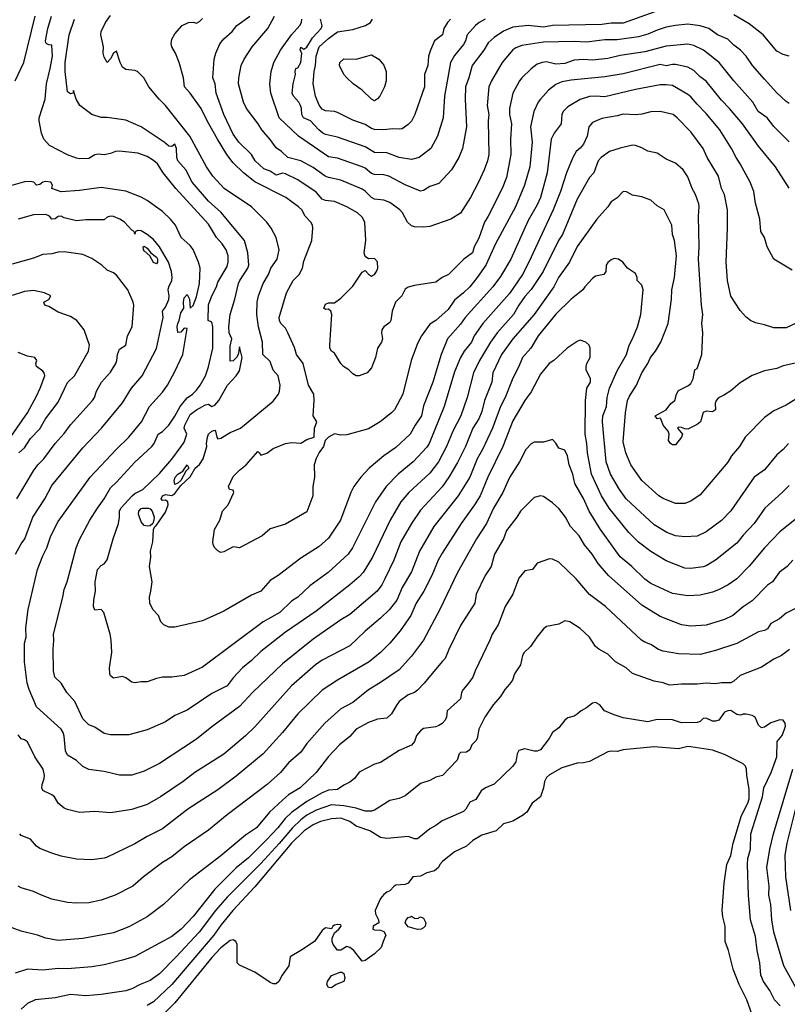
# Model space of a CAD drawing. Header units: metres. Extents: x -46681 to -43747, y -240911 to -237677.
# Tile 405 of 656: x -43981 to -43856, y -240419 to -240259. Entities that reach past the tile are written whole.
import ezdxf

# ---------------------------------------------------------------- set-up
doc = ezdxf.new("R2010")
doc.units = ezdxf.units.M
doc.layers.add('CONTOUR_INDEX', color=1, linetype='Continuous')
doc.layers.add('CONTOUR_INTER', color=3, linetype='Continuous')

msp = doc.modelspace()

# ---------------------------------------------------------------- linework, layer by layer
at = {"layer": 'CONTOUR_INDEX'}
for points, elevation in [([(-43855.6, -240299.32), (-43858.6, -240297.52), (-43859.69, -240295.52), (-43860.11, -240294.02), (-43860.7, -240293.02), (-43860.87, -240291.02), (-43861.6, -240288.41), (-43861.84, -240286.52), (-43862.43, -240285.02), (-43864.07, -240282.02), (-43864.75, -240281.02), (-43865.47, -240279.52), (-43867.39, -240276.52), (-43869.6, -240273.84), (-43871.1, -240272.34), (-43872.1, -240271.13), (-43872.6, -240270.74), (-43875.1, -240269.31), (-43876.1, -240269.17), (-43877.1, -240269.2), (-43881.1, -240269.91), (-43886.1, -240271.13), (-43887.6, -240271), (-43888.6, -240271.07), (-43890.1, -240271.55), (-43892.1, -240272.74), (-43892.87, -240273.52), (-43893.1, -240274.02), (-43893.2, -240275.52), (-43894.36, -240277.02), (-43894.83, -240278.02), (-43895.51, -240283.52), (-43896.56, -240287.52), (-43897.1, -240288.7), (-43898.6, -240291.25), (-43901.39, -240297.52), (-43903.1, -240300.33), (-43904.33, -240302.02), (-43908.83, -240307.02), (-43909.6, -240308.09), (-43911.74, -240310.52), (-43912.72, -240313.02), (-43914.09, -240317.52), (-43915.6, -240321.38), (-43915.93, -240323.02), (-43916.98, -240324.52), (-43917.8, -240326.02), (-43920.1, -240328.18), (-43922.1, -240329.54), (-43924.45, -240331.52), (-43925.82, -240333.02), (-43926.95, -240334.52), (-43927.46, -240335.52), (-43929.13, -240340.02), (-43931.1, -240342.92), (-43932.6, -240344.26), (-43935.6, -240346.18), (-43939.29, -240349.02), (-43940.6, -240349.81), (-43942.1, -240351.55), (-43943.6, -240352.22), (-43948.1, -240354.79), (-43951.6, -240356.39), (-43956.1, -240357.41), (-43957.1, -240357.38), (-43957.88, -240357.02), (-43958.37, -240356.52), (-43958.74, -240355.52), (-43959.66, -240354.52), (-43960.16, -240353.52), (-43960.24, -240352.52), (-43959.99, -240351.52), (-43959.8, -240350.02), (-43960.2, -240347.52), (-43959.99, -240346.02), (-43960.06, -240345.02), (-43959.67, -240343.52), (-43959.57, -240341.52), (-43959.38, -240341.02), (-43959.1, -240340.8), (-43957.6, -240338.69), (-43957.17, -240337.52), (-43957.25, -240337.02), (-43957.6, -240336.76), (-43958.1, -240336.79), (-43958.35, -240336.52), (-43958.13, -240336.02), (-43957.6, -240335.81), (-43956.6, -240335.96), (-43956.1, -240335.66), (-43955.1, -240334.38), (-43953.6, -240332.97), (-43952.77, -240331.52), (-43952.1, -240330.92), (-43951.49, -240330.02), (-43950.9, -240328.02), (-43950.97, -240327.52), (-43950.78, -240326.52), (-43950.6, -240325.99), (-43950.1, -240325.54), (-43949.6, -240325.37), (-43949.46, -240325.52), (-43949.25, -240326.52), (-43949.1, -240326.74), (-43948.6, -240326.63), (-43947.1, -240325.71), (-43945.43, -240325.02), (-43940.1, -240320.63), (-43939.25, -240319.52), (-43939.05, -240319.02), (-43938.95, -240318.02), (-43939.3, -240316.52), (-43940.1, -240315.57), (-43940.6, -240314.16), (-43941.75, -240313.02), (-43941.85, -240311.02), (-43942.49, -240308.52), (-43942.75, -240306.52), (-43942.68, -240304.52), (-43942.48, -240303.52), (-43941.71, -240301.52), (-43940.84, -240300.02), (-43940.45, -240299.02), (-43939.43, -240297.52), (-43939.1, -240296.02), (-43939.59, -240294.02), (-43940.42, -240292.52), (-43941.15, -240291.52), (-43943.6, -240289.01), (-43948.05, -240286.02), (-43949.93, -240284.02), (-43950.97, -240282.52), (-43953.68, -240277.52), (-43957.61, -240272.52), (-43958.65, -240271.52), (-43960.36, -240269.52), (-43961.15, -240268.02), (-43962.19, -240267.02), (-43962.6, -240266.84), (-43964.1, -240266.66), (-43964.6, -240266.29), (-43964.99, -240265.52), (-43965.6, -240263.71), (-43966.1, -240264.05), (-43966.6, -240264.95), (-43967.1, -240265.52), (-43967.6, -240264.69), (-43967.76, -240264.02), (-43967.71, -240263.02), (-43968.16, -240261.02), (-43968.08, -240260.52), (-43967.41, -240259.02), (-43966.6, -240257.89)], 105), ([(-43905.6, -240258.51), (-43906.55, -240259.02), (-43907.18, -240259.52), (-43908.52, -240261.02), (-43908.77, -240262.02), (-43909.1, -240262.61), (-43910.6, -240264.42), (-43911.22, -240265.52), (-43912.18, -240271.02), (-43912.4, -240274.52), (-43913.35, -240277.52), (-43914.42, -240279.52), (-43916.33, -240281.02), (-43917.6, -240281.34), (-43919.6, -240281), (-43921.6, -240280.25), (-43923.6, -240280.21), (-43925.1, -240279.24), (-43929.6, -240277.69), (-43931.6, -240277.23), (-43932.02, -240277.02), (-43932.67, -240276.52), (-43934.02, -240275.02), (-43935.17, -240274.52), (-43935.45, -240274.02), (-43935.48, -240273.02), (-43935.67, -240272.52), (-43935.91, -240272.02), (-43936.76, -240271.02), (-43937.02, -240270.52), (-43936.84, -240269.02), (-43936.44, -240267.52), (-43936.53, -240267.02), (-43936.4, -240266.52), (-43936.1, -240266.4), (-43935.58, -240265.52), (-43935.43, -240264.02), (-43935.68, -240263.52), (-43935.6, -240263.06), (-43935.1, -240263.38), (-43934.6, -240263.06), (-43933.69, -240261.52), (-43932.3, -240260.02), (-43932.1, -240259.58), (-43932.4, -240258.52)], 110), ([(-43981.84, -240336.52), (-43979.1, -240331.95), (-43978.41, -240331.02), (-43977.45, -240330.02), (-43975.58, -240327.52), (-43974.1, -240325.89), (-43973.1, -240324.49), (-43969.5, -240320.52), (-43969.17, -240320.02), (-43968.88, -240319.02), (-43968.03, -240317.52), (-43966.6, -240315.92), (-43965.72, -240314.52), (-43965.54, -240314.02), (-43965.44, -240313.02), (-43965.1, -240312.2), (-43964.07, -240311.52), (-43963.83, -240310.02), (-43963.03, -240308.52), (-43962.78, -240305.02), (-43962.86, -240304.52), (-43963.74, -240302.52), (-43965.6, -240300.16), (-43966.1, -240299.75), (-43967.1, -240299.35), (-43967.96, -240298.52), (-43969.6, -240297.42), (-43971.1, -240296.8), (-43974.1, -240296.34), (-43975.1, -240296.41), (-43976.1, -240296.68), (-43977.6, -240296.79), (-43979.1, -240297.38), (-43982.6, -240298.35)], 100), ([(-43856.1, -240334.34), (-43857.22, -240335.52), (-43860.08, -240338.02), (-43861.81, -240340.52), (-43863.6, -240342.45), (-43864.6, -240343.74), (-43868.1, -240346.49), (-43869.6, -240347.44), (-43870.1, -240347.58), (-43872.1, -240347.85), (-43873.1, -240347.8), (-43876.1, -240346.59), (-43878.6, -240345.08), (-43880.6, -240343.56), (-43882.19, -240342.02), (-43885.4, -240338.02), (-43886.63, -240336.02), (-43888.26, -240332.52), (-43888.94, -240329.02), (-43889.04, -240327.52), (-43889.31, -240326.02), (-43889.25, -240320.52), (-43889.02, -240318.52), (-43888.46, -240317.52), (-43888.45, -240317.02), (-43889.12, -240315.52), (-43889.16, -240315.02), (-43889.06, -240314.52), (-43888.5, -240313.52), (-43888.51, -240312.02), (-43888.63, -240311.52), (-43889.18, -240311.02), (-43890.1, -240310.74), (-43890.6, -240310.95), (-43892.24, -240312.02), (-43894.43, -240314.02), (-43895.16, -240314.52), (-43896.6, -240316.22), (-43898.1, -240319.12), (-43899.13, -240320.52), (-43901.1, -240323.85), (-43902.72, -240328.02), (-43905.16, -240333.02), (-43906.4, -240336.02), (-43907.3, -240337.52), (-43909.47, -240340.52), (-43912.6, -240345.34), (-43913.25, -240346.52), (-43914.28, -240349.02), (-43915.58, -240351.52), (-43916.79, -240353.52), (-43917.71, -240355.52), (-43919.44, -240358.02), (-43921.1, -240360.03), (-43922.6, -240361.5), (-43924.49, -240363.02), (-43929.6, -240366), (-43932.1, -240367.65), (-43936.1, -240371.49), (-43938.57, -240374.52), (-43941.71, -240378.02), (-43946.1, -240381.64), (-43949.1, -240383.89), (-43953.96, -240387.02), (-43958.1, -240390.2), (-43960.6, -240391.45), (-43962.6, -240392.64), (-43967.1, -240394.8), (-43967.6, -240395), (-43969.6, -240395.23), (-43972.1, -240395.16), (-43974.6, -240394.65), (-43976.1, -240394.16), (-43978.1, -240393.4), (-43978.63, -240393.02), (-43979.6, -240391.89), (-43981.1, -240391.28), (-43981.36, -240391.02)], 100), ([(-43954.1, -240331.02), (-43953.82, -240331.52), (-43954.33, -240332.02), (-43955.14, -240333.52), (-43955.6, -240333.99), (-43956.1, -240334.19), (-43956.19, -240333.52), (-43956.05, -240333.02), (-43955.6, -240332.49), (-43954.79, -240332.02), (-43954.1, -240331.02)], 105), ([(-43961.38, -240338.02), (-43960.38, -240338.02), (-43960.1, -240338.16), (-43959.81, -240338.52), (-43959.48, -240339.52), (-43959.5, -240340.02), (-43959.66, -240340.52), (-43960.1, -240340.9), (-43960.6, -240340.95), (-43961.1, -240340.84), (-43961.6, -240340.27), (-43962.03, -240339.02), (-43961.96, -240338.52), (-43961.6, -240338.1), (-43961.38, -240338.02)], 105), ([(-43857.54, -240419.02), (-43858.46, -240418.02), (-43859.25, -240416.52), (-43860.26, -240415.02), (-43860.71, -240414.02), (-43860.89, -240412.02), (-43861.33, -240410.02), (-43861.6, -240407.74), (-43862.39, -240405.02), (-43862.72, -240401.02), (-43862.88, -240396.02), (-43862.8, -240395.02), (-43862.4, -240393.52), (-43862.35, -240391.02), (-43860.45, -240385.02), (-43860.23, -240383.52), (-43859.04, -240381.02), (-43858.13, -240378.52), (-43858.03, -240376.02), (-43857.22, -240375.02), (-43856.84, -240374.02), (-43856.7, -240373.52), (-43856.75, -240373.02), (-43857.06, -240372.52), (-43857.6, -240372.46), (-43859.1, -240372.95), (-43860.1, -240373.67), (-43860.6, -240373.76), (-43861.1, -240373.36), (-43861.61, -240372.02), (-43862.1, -240371.78), (-43863.1, -240371.55), (-43863.6, -240371.53), (-43864.1, -240371.72), (-43864.6, -240371.63), (-43865.6, -240370.98), (-43866.1, -240371.02), (-43866.6, -240371.25), (-43867.53, -240372.52), (-43868.1, -240372.7), (-43868.6, -240372.68), (-43869.6, -240372.2), (-43870.1, -240372.27), (-43870.6, -240372.73), (-43871.1, -240372.92), (-43873.6, -240372.99), (-43875.1, -240372.49), (-43877.6, -240372.41), (-43879.1, -240372.79), (-43883.1, -240372.15), (-43884.6, -240371.66), (-43886.17, -240371.02), (-43886.92, -240370.02), (-43887.6, -240369.67), (-43888.1, -240369.78), (-43889.1, -240370.55), (-43889.97, -240371.02), (-43890.6, -240371.58), (-43891.1, -240371.86), (-43892.1, -240372.16), (-43892.6, -240372.52), (-43893.6, -240373.8), (-43894.6, -240374.53), (-43895.18, -240375.52), (-43896.6, -240377.34), (-43897.1, -240377.57), (-43897.6, -240377.56), (-43899.1, -240377.17), (-43900.1, -240377.44), (-43900.39, -240378.02), (-43900.6, -240379.3), (-43901.08, -240380.02), (-43904.1, -240382.94), (-43905.54, -240383.52), (-43906.25, -240384.02), (-43907.1, -240385.46), (-43908.1, -240385.88), (-43908.73, -240387.02), (-43909.1, -240387.4), (-43912.6, -240388.88), (-43913.6, -240389.69), (-43914.6, -240390.23), (-43916.6, -240391.83), (-43917.1, -240391.86), (-43918.1, -240391.47), (-43921.6, -240391.76), (-43922.6, -240391.6), (-43924.34, -240390.52), (-43926.6, -240389.8), (-43927.64, -240389.02), (-43929.1, -240388.48), (-43930.6, -240388.56), (-43932.4, -240389.02), (-43933.6, -240389.54), (-43935.07, -240390.52), (-43937.1, -240392.54), (-43943.1, -240399.66), (-43946.64, -240403.52), (-43948.6, -240405.88), (-43949.76, -240407.52), (-43956.59, -240415.52), (-43959.6, -240418.34), (-43960.6, -240418.97)], 95)]:
    msp.add_lwpolyline(points, dxfattribs=dict(at, elevation=elevation))
at = {"layer": 'CONTOUR_INTER'}
for points, elevation in [([(-43875.1, -240256.25), (-43883.1, -240259.16), (-43885.1, -240259.17), (-43886.6, -240259.38), (-43894.6, -240259.52), (-43896.1, -240259.78), (-43898.6, -240259.51), (-43901.1, -240259.82), (-43902.6, -240260.46), (-43904.1, -240261.48), (-43905.1, -240262.37), (-43905.79, -240263.52), (-43907.71, -240266.02), (-43908.23, -240268.02), (-43908.77, -240269.52), (-43908.82, -240271.52), (-43908.64, -240276.02), (-43909.3, -240279.52), (-43909.86, -240281.02), (-43911.04, -240283.02), (-43913.1, -240285.25), (-43914.6, -240285.72), (-43915.6, -240286.37), (-43916.1, -240286.46), (-43918.6, -240285.45), (-43921.29, -240284.02), (-43922.1, -240283.82), (-43923.6, -240283.75), (-43924.1, -240283.59), (-43925.1, -240282.75), (-43925.6, -240282.49), (-43929.6, -240281.1), (-43931.1, -240280.87), (-43935.95, -240277.52), (-43939.1, -240274.57), (-43940.47, -240270.52), (-43940.62, -240269.02), (-43940.43, -240267.02), (-43940.01, -240265.52), (-43938.88, -240263.52), (-43937.1, -240261.05), (-43935.74, -240259.52), (-43935.47, -240259.02), (-43935.41, -240258.52)], 109), ([(-43982.11, -240268.52), (-43980.69, -240265.52), (-43978.85, -240258.02)], 102), ([(-43853.6, -240314.12), (-43857.1, -240314.88), (-43858.1, -240315.32), (-43860.1, -240315.68), (-43862.1, -240316.46), (-43864.1, -240317.66), (-43865.6, -240318.94), (-43866.6, -240319.61), (-43867.6, -240320.1), (-43867.97, -240320.52), (-43868.15, -240321.02), (-43868.1, -240322.02), (-43868.6, -240322.36), (-43869.6, -240322.24), (-43870.1, -240322.48), (-43870.53, -240324.02), (-43871.1, -240324.46), (-43872.6, -240325.17), (-43873.1, -240325.16), (-43873.6, -240324.9), (-43874.1, -240324.84), (-43874.3, -240325.02), (-43873.46, -240326.02), (-43873.61, -240326.52), (-43874.6, -240327.73), (-43875.1, -240327.74), (-43875.42, -240327.52), (-43875.75, -240327.02), (-43875.65, -240326.02), (-43875.78, -240325.52), (-43876.61, -240324.52), (-43876.97, -240323.52), (-43877.1, -240323.42), (-43877.6, -240323.49), (-43877.89, -240323.02), (-43876.1, -240322.07), (-43875.35, -240321.02), (-43874.72, -240320.52), (-43874.45, -240319.52), (-43874.1, -240318.88), (-43872.6, -240318.16), (-43872.1, -240317.74), (-43871.75, -240317.02), (-43871.46, -240315.52), (-43871.1, -240315.33), (-43870.33, -240313.02), (-43870.16, -240309.52), (-43870.29, -240308.02), (-43870.13, -240306.52), (-43870.36, -240305.02), (-43870.84, -240297.52), (-43870.75, -240295.52), (-43870.87, -240290.52), (-43870.73, -240289.02), (-43870.82, -240288.52), (-43871.33, -240287.02), (-43871.89, -240286.02), (-43872.6, -240284.14), (-43873.37, -240283.02), (-43874.6, -240281.94), (-43876.1, -240281.26), (-43877.6, -240280.28), (-43879.1, -240279.95), (-43880.1, -240279.4), (-43881.1, -240279.04), (-43881.6, -240279), (-43883.6, -240279.46), (-43885.32, -240280.02), (-43886.7, -240281.02), (-43887.18, -240281.52), (-43887.91, -240283.52), (-43888.6, -240284.23), (-43890.6, -240287.76), (-43893.01, -240293.52), (-43893.65, -240294.52), (-43896.14, -240299.52), (-43898.1, -240302.49), (-43899.1, -240303.59), (-43900.1, -240305.01), (-43900.95, -240306.52), (-43903.65, -240309.52), (-43904.71, -240311.02), (-43906.51, -240314.02), (-43907.5, -240316.02), (-43908.53, -240320.02), (-43909.52, -240323.02), (-43910.84, -240325.52), (-43911.88, -240328.02), (-43913.18, -240330.52), (-43914.6, -240332.37), (-43918.02, -240335.52), (-43919.32, -240337.02), (-43921.07, -240340.02), (-43923.95, -240346.02), (-43925.43, -240348.52), (-43926.1, -240349.23), (-43927.59, -240350.52), (-43933.1, -240354.8), (-43938.1, -240358.22), (-43942.1, -240361.35), (-43943.6, -240362.8), (-43945.1, -240364.02), (-43946.6, -240365.63), (-43947.6, -240366.92), (-43950.1, -240368.21), (-43954.1, -240370.88), (-43956.1, -240371.75), (-43957.6, -240372.82), (-43960.6, -240374.11), (-43963.6, -240374.94), (-43966.6, -240374.94), (-43967.6, -240374.7), (-43969.1, -240373.69), (-43970.1, -240373.3), (-43971.1, -240372.32), (-43972.39, -240369.52), (-43973.68, -240368.02), (-43974.6, -240366.52), (-43975.64, -240365.52), (-43975.84, -240364.52), (-43975.88, -240361.02), (-43975.78, -240359.52), (-43975.86, -240358.52), (-43974.31, -240352.52), (-43974.1, -240351.25), (-43973.65, -240350.02), (-43972.14, -240344.52), (-43971.6, -240343.12), (-43969.92, -240340.02), (-43968.7, -240338.02), (-43967.59, -240336.52), (-43966.6, -240334.75), (-43965.6, -240333.84), (-43962.6, -240330.58), (-43959.84, -240328.02), (-43959.47, -240327.52), (-43958.82, -240326.02), (-43958.1, -240325.57), (-43957.1, -240324.53), (-43956.1, -240323.1), (-43955.24, -240321.52), (-43954.1, -240320.11), (-43953.23, -240319.52), (-43952.6, -240318.85), (-43951.97, -240318.02), (-43951.13, -240316.52), (-43950.6, -240315.07), (-43949.92, -240312.02), (-43949.9, -240308.52), (-43950.1, -240307.78), (-43950.65, -240307.52), (-43950.6, -240304.97), (-43950.1, -240303.5), (-43949.33, -240302.02), (-43949.1, -240301.28), (-43947.6, -240298.71), (-43947.43, -240298.02), (-43947.44, -240297.02), (-43947.74, -240296.02), (-43948.39, -240295.02), (-43949.3, -240294.02), (-43950.6, -240291.84), (-43955.95, -240286.02), (-43958, -240283.52), (-43958.94, -240282.02), (-43959.6, -240281.46), (-43960.6, -240280.86), (-43962.1, -240280.3), (-43965.1, -240279.99), (-43965.77, -240280.02), (-43966.6, -240280.35), (-43967.6, -240280.57), (-43968.6, -240280.43), (-43969.1, -240280.55), (-43970.1, -240281.17), (-43971.6, -240281.23), (-43972.1, -240281.13), (-43973.6, -240280.56), (-43976.48, -240279.02), (-43977.43, -240278.02), (-43977.79, -240277.02), (-43978.17, -240275.02), (-43978.17, -240274.52), (-43977.21, -240271.52), (-43976.98, -240269.02), (-43976.38, -240266.52), (-43976.04, -240264.52), (-43976.1, -240262.72), (-43976.6, -240262.69), (-43976.92, -240262.52), (-43977.1, -240262.35), (-43977.15, -240262.02), (-43976.79, -240260.02), (-43976.19, -240258.02)], 103), ([(-43856.1, -240278.43), (-43858.6, -240275.97), (-43859.7, -240274.52), (-43861.16, -240273.52), (-43862.01, -240272.02), (-43865.12, -240268.52), (-43867.5, -240265.52), (-43870.04, -240263.52), (-43871.6, -240262.77), (-43872.6, -240262.58), (-43876.1, -240262.91), (-43879.6, -240263.82), (-43883.6, -240264.41), (-43885.6, -240264.88), (-43888.1, -240265.15), (-43889.6, -240265.04), (-43891.1, -240265.17), (-43892.6, -240265.73), (-43894.1, -240265.84), (-43895.6, -240265.45), (-43896.32, -240265.52), (-43897.1, -240265.81), (-43898.1, -240266.55), (-43899.62, -240268.02), (-43900.01, -240268.52), (-43901.07, -240270.52), (-43901.61, -240273.02), (-43901.6, -240274.02), (-43901.29, -240275.52), (-43901.47, -240278.02), (-43901.41, -240280.52), (-43902.1, -240284.27), (-43902.81, -240286.02), (-43905.07, -240290.52), (-43905.68, -240291.52), (-43906.6, -240294.14), (-43907.35, -240295.52), (-43907.62, -240296.52), (-43909.05, -240297.52), (-43911.57, -240300.02), (-43912.6, -240300.53), (-43913.6, -240301.28), (-43917.1, -240301.83), (-43918.1, -240302.1), (-43918.6, -240302.42), (-43919.17, -240303.52), (-43920.16, -240304.52), (-43920.73, -240306.02), (-43920.92, -240307.52), (-43921.1, -240307.86), (-43922.09, -240308.52), (-43922.42, -240309.02), (-43922.48, -240309.52), (-43922.29, -240310.52), (-43922.45, -240311.02), (-43923.1, -240312.02), (-43923.46, -240313.52), (-43924.1, -240315.22), (-43924.81, -240316.02), (-43926.1, -240316.51), (-43926.6, -240316.49), (-43927.1, -240316.19), (-43927.79, -240315.52), (-43928.63, -240315.02), (-43929.1, -240314.51), (-43930.1, -240312.83), (-43930.6, -240312.52), (-43930.86, -240312.02), (-43930.88, -240311.52), (-43930.55, -240306.52), (-43930.73, -240306.02), (-43931.1, -240305.69), (-43931.6, -240305.75), (-43931.84, -240305.52), (-43931.6, -240304.88), (-43931.1, -240304.63), (-43930.1, -240304.64), (-43929.1, -240303.89), (-43927.1, -240301.93), (-43925.6, -240299.63), (-43925.1, -240299.36), (-43924.6, -240299.96), (-43924.1, -240300.28), (-43923.6, -240300.02), (-43923.26, -240299.52), (-43923.07, -240299.02), (-43923.1, -240297.95), (-43923.6, -240297.44), (-43924.6, -240297.48), (-43925.1, -240297.12), (-43925.28, -240296.52), (-43925, -240294.52), (-43925.17, -240291.52), (-43925.6, -240290.68), (-43926.35, -240290.02), (-43928.1, -240289.04), (-43930.1, -240288.15), (-43931.6, -240288.02), (-43932.1, -240287.75), (-43933.1, -240286.62), (-43936.1, -240284.62), (-43938.1, -240283.65), (-43938.6, -240283.57), (-43939.6, -240283.89), (-43940.6, -240283.24), (-43941.6, -240282.83), (-43943.01, -240281.52), (-43943.6, -240280.52), (-43945.68, -240278.52), (-43946.6, -240277.2), (-43948.13, -240274.02), (-43949.35, -240270.52), (-43949.55, -240269.02), (-43949.9, -240268.02), (-43949.69, -240265.02), (-43949.41, -240264.02), (-43948.78, -240262.52), (-43948.1, -240261.72), (-43946.77, -240260.52), (-43945.99, -240259.52), (-43943.91, -240258.02)], 107), ([(-43856.1, -240272.23), (-43856.6, -240271.89), (-43858.1, -240270.49), (-43860.1, -240268.27), (-43862.05, -240266.02), (-43863.09, -240264.52), (-43864.04, -240263.52), (-43865.1, -240262.73), (-43866.1, -240261.75), (-43867.79, -240261.02), (-43869.2, -240260.02), (-43870.6, -240259.58), (-43872.6, -240259.29), (-43874.61, -240259.52), (-43876.1, -240259.81), (-43877.6, -240260.26), (-43879.1, -240260.92), (-43880.6, -240261.37), (-43884.1, -240261.87), (-43886.1, -240261.87), (-43889.1, -240262.24), (-43891.1, -240262.13), (-43896.1, -240262.26), (-43899.6, -240262.76), (-43900.6, -240263.15), (-43901.1, -240263.49), (-43902.8, -240265.52), (-43904.54, -240268.52), (-43904.96, -240269.52), (-43905.25, -240272.52), (-43904.99, -240274.02), (-43905.08, -240275.02), (-43904.99, -240280.52), (-43905.21, -240281.52), (-43905.76, -240283.02), (-43906.66, -240285.02), (-43907.95, -240287.52), (-43909.6, -240290.04), (-43911.19, -240291.02), (-43914.6, -240292.22), (-43915.6, -240292.31), (-43917.1, -240292.26), (-43917.6, -240292.12), (-43918.24, -240291.52), (-43919.05, -240290.02), (-43919.48, -240289.52), (-43921.1, -240288.34), (-43922.1, -240287.92), (-43923.6, -240287.75), (-43924.1, -240287.5), (-43925.1, -240286.48), (-43925.6, -240286.14), (-43929.1, -240284.67), (-43931.1, -240284.25), (-43931.62, -240284.02), (-43933.6, -240282.6), (-43935.6, -240281.52), (-43937.69, -240281.02), (-43938.73, -240280.02), (-43939.6, -240279.44), (-43940.6, -240278.06), (-43941.96, -240276.52), (-43942.55, -240275.52), (-43944.41, -240273.02), (-43944.91, -240272.02), (-43945.74, -240269.02), (-43945.69, -240268.02), (-43945.28, -240266.02), (-43944.8, -240265.02), (-43943.51, -240263.02), (-43940.94, -240260.02), (-43939.87, -240258.02)], 108), ([(-43856.1, -240264.5), (-43857.1, -240264.26), (-43858.1, -240263.72), (-43860.33, -240261.02), (-43862.6, -240259.24), (-43865.1, -240257.78)], 109), ([(-43852.6, -240306.88), (-43856.6, -240308.71), (-43858.6, -240308.73), (-43860.1, -240308.22), (-43861.6, -240307.88), (-43862.39, -240307.52), (-43863.1, -240306.96), (-43864.1, -240305.88), (-43865.6, -240303.57), (-43866.11, -240301.02), (-43866.37, -240298.02), (-43866.14, -240292.52), (-43866.14, -240289.52), (-43866.65, -240287.02), (-43867.09, -240286.02), (-43867.61, -240284.02), (-43869.43, -240281.02), (-43870.08, -240279.52), (-43872.1, -240276.81), (-43874.34, -240274.52), (-43874.99, -240274.02), (-43877.1, -240273.49), (-43878.6, -240273.55), (-43880.1, -240273.96), (-43881.1, -240274.08), (-43883.1, -240273.95), (-43884.1, -240274.24), (-43886.6, -240274.63), (-43888.1, -240275.31), (-43888.7, -240276.02), (-43888.98, -240277.52), (-43889.6, -240278.83), (-43890.1, -240279.47), (-43890.77, -240280.02), (-43891.34, -240281.02), (-43892.35, -240283.52), (-43893.3, -240286.52), (-43894.49, -240289.52), (-43898.47, -240298.02), (-43899.53, -240300.02), (-43901.6, -240303.11), (-43905.96, -240308.02), (-43907.36, -240310.02), (-43907.83, -240311.02), (-43909.02, -240312.52), (-43909.6, -240313.53), (-43910.6, -240315.86), (-43912.25, -240321.52), (-43914.71, -240327.52), (-43915.1, -240328.1), (-43917.29, -240330.52), (-43919.77, -240332.52), (-43921.72, -240334.52), (-43923.43, -240337.02), (-43927.18, -240344.52), (-43927.91, -240345.52), (-43931.14, -240348.52), (-43934.1, -240350.67), (-43936.1, -240352.52), (-43937.1, -240353.17), (-43939.02, -240355.02), (-43941.7, -240356.52), (-43951.6, -240363.91), (-43954.6, -240365.28), (-43956.6, -240365.51), (-43958.1, -240365.52), (-43959.1, -240365.73), (-43960.6, -240366.28), (-43961.6, -240366.29), (-43962.6, -240366.48), (-43963.1, -240366.34), (-43964.1, -240365.62), (-43964.6, -240365.45), (-43966.1, -240365.69), (-43966.6, -240365.33), (-43966.68, -240365.02), (-43966.71, -240364.02), (-43966.37, -240361.52), (-43966.45, -240359.52), (-43966.64, -240358.52), (-43967.66, -240355.02), (-43968.1, -240354.55), (-43969.1, -240354.62), (-43969.33, -240354.02), (-43969.29, -240353.02), (-43968.99, -240351.52), (-43969.08, -240350.02), (-43968.68, -240348.02), (-43968.1, -240347.37), (-43967.6, -240347.11), (-43967.1, -240346.46), (-43966.12, -240343.02), (-43965.26, -240340.52), (-43965.1, -240339.52), (-43965.09, -240338.52), (-43964.9, -240338.02), (-43963.06, -240336.02), (-43962.6, -240335.64), (-43961.29, -240335.02), (-43958.6, -240332.39), (-43956.6, -240330.06), (-43955.07, -240328.02), (-43954.6, -240327.29), (-43954.15, -240326.02), (-43954.58, -240325.02), (-43954.49, -240324.52), (-43953.6, -240322.81), (-43952.6, -240322.03), (-43951.1, -240321.26), (-43950.6, -240321.11), (-43950.1, -240321.5), (-43949.6, -240321.27), (-43948.92, -240320.52), (-43947.52, -240318.02), (-43946.1, -240316.5), (-43945.6, -240315.68), (-43945.13, -240313.52), (-43945.6, -240311.78), (-43945.81, -240313.02), (-43946.09, -240313.52), (-43946.6, -240314.05), (-43947.1, -240314.11), (-43947.12, -240314.02), (-43947.1, -240311.7), (-43946.81, -240310.52), (-43947.23, -240309.52), (-43947.31, -240308.52), (-43947.07, -240306.52), (-43946.31, -240304.02), (-43945.73, -240301.52), (-43945.53, -240301.02), (-43944.24, -240299.02), (-43944.06, -240298.52), (-43944.22, -240296.52), (-43944.76, -240294.52), (-43948.6, -240289.89), (-43950.6, -240288.11), (-43953.26, -240285.02), (-43954.31, -240283.02), (-43955.59, -240281.52), (-43955.76, -240281.02), (-43955.83, -240279.52), (-43956.1, -240278.85), (-43956.6, -240279.23), (-43957.1, -240279.14), (-43957.82, -240278.52), (-43961.6, -240275.99), (-43964.1, -240274.92), (-43967.1, -240274.49), (-43968.1, -240274.5), (-43969.6, -240274.03), (-43971.58, -240272.52), (-43972.18, -240271.52), (-43972.6, -240270.08), (-43972.73, -240270.52), (-43973.1, -240270.63), (-43973.6, -240270.3), (-43973.93, -240267.02), (-43973.94, -240265.52), (-43973.31, -240261.02), (-43972.44, -240258.52)], 104), ([(-43856.1, -240285.99), (-43858.34, -240282.52), (-43861.1, -240279.13), (-43863.72, -240275.52), (-43865.79, -240273.02), (-43867.1, -240271.67), (-43869.6, -240268.59), (-43870.6, -240267.88), (-43871.6, -240266.83), (-43872.6, -240266.29), (-43874.6, -240265.87), (-43875.1, -240265.85), (-43876.1, -240266.07), (-43877.1, -240265.89), (-43883.1, -240267.39), (-43886.1, -240267.9), (-43891.6, -240268.4), (-43893.1, -240268.69), (-43894.1, -240269.1), (-43895.29, -240270.02), (-43896.57, -240271.52), (-43896.93, -240272.02), (-43897.66, -240273.52), (-43898.2, -240276.02), (-43897.95, -240278.52), (-43898.29, -240282.52), (-43899.19, -240285.52), (-43900.67, -240289.02), (-43903.88, -240295.02), (-43905.46, -240298.52), (-43906.86, -240300.52), (-43908.1, -240302.05), (-43909.1, -240303.02), (-43910.6, -240304.21), (-43911.6, -240305.7), (-43913.6, -240307.53), (-43914.6, -240308.11), (-43915.96, -240310.02), (-43916.6, -240311.28), (-43917.65, -240314.02), (-43919, -240319.52), (-43920.35, -240322.02), (-43920.81, -240322.52), (-43922.69, -240324.02), (-43924.6, -240325.12), (-43928.1, -240326.11), (-43929.1, -240326.17), (-43930.1, -240325.95), (-43931.1, -240326.47), (-43931.65, -240327.02), (-43931.89, -240328.02), (-43932.6, -240328.99), (-43933.1, -240329.94), (-43933.4, -240331.02), (-43933.37, -240333.02), (-43933.62, -240334.52), (-43933.63, -240336.02), (-43934.6, -240338.64), (-43938.1, -240340.62), (-43940.6, -240341.39), (-43941.91, -240342.52), (-43945.6, -240344.49), (-43946.6, -240344.34), (-43948.1, -240345.14), (-43948.6, -240345.24), (-43949.1, -240345.01), (-43949.58, -240344.52), (-43949.86, -240344.02), (-43949.93, -240343.52), (-43949.62, -240341.52), (-43948.78, -240340.02), (-43948.34, -240338.52), (-43947.42, -240337.52), (-43946.5, -240335.52), (-43946.6, -240335.13), (-43947.2, -240335.02), (-43947.39, -240334.52), (-43946.6, -240332.9), (-43945.6, -240331.85), (-43944.51, -240331.02), (-43942.6, -240328.8), (-43942.3, -240329.02), (-43942.1, -240329.4), (-43941.6, -240329.28), (-43941.1, -240329.07), (-43940.1, -240328.36), (-43938.1, -240327.5), (-43937.1, -240327.36), (-43935.6, -240327.49), (-43934.6, -240326.9), (-43933.41, -240326.52), (-43933.36, -240325.02), (-43933.01, -240324.02), (-43933.58, -240323.02), (-43933.41, -240320.52), (-43933.5, -240319.52), (-43934.35, -240318.02), (-43935.2, -240314.52), (-43936.29, -240313.02), (-43936.6, -240311.92), (-43937.68, -240309.52), (-43938.1, -240308.77), (-43938.82, -240308.02), (-43939.07, -240307.52), (-43939.12, -240307.02), (-43937.95, -240303.02), (-43936.85, -240301.02), (-43935.87, -240300.02), (-43935.34, -240299.02), (-43935.1, -240297.86), (-43933.8, -240294.52), (-43933.62, -240292.52), (-43933.71, -240292.02), (-43933.98, -240291.52), (-43934.9, -240290.52), (-43935.43, -240289.52), (-43935.97, -240289.02), (-43938.04, -240287.52), (-43943.1, -240284.95), (-43944.9, -240283.52), (-43946.6, -240281.88), (-43947.66, -240280.52), (-43949.18, -240278.02), (-43950.85, -240275.02), (-43951.8, -240273.02), (-43953.59, -240270.52), (-43954.52, -240269.52), (-43954.67, -240268.02), (-43955.4, -240265.52), (-43956, -240264.02), (-43956.6, -240262.98), (-43956.71, -240262.52), (-43956.6, -240261.75), (-43956.1, -240260.88), (-43954.92, -240259.52), (-43953.87, -240259.02), (-43953.1, -240258.96), (-43952.6, -240259.16), (-43952.1, -240258.9), (-43951.6, -240258.4)], 106), ([(-43911.25, -240258.52), (-43911.7, -240259.02), (-43912.3, -240260.02), (-43912.55, -240261.02), (-43913.85, -240262.02), (-43914.46, -240263.52), (-43914.81, -240264.52), (-43914.93, -240266.02), (-43915.48, -240267.52), (-43915.47, -240269.52), (-43917.02, -240274.02), (-43917.6, -240275.08), (-43918.1, -240275.62), (-43919.1, -240276.32), (-43919.6, -240276.41), (-43920.6, -240276.31), (-43922.1, -240276.48), (-43923.6, -240276.45), (-43924.1, -240276.28), (-43925.1, -240275.61), (-43927.1, -240274.9), (-43929.6, -240273.66), (-43930.1, -240273.5), (-43931.6, -240273.41), (-43932.1, -240273.12), (-43932.6, -240272.48), (-43933.22, -240271.02), (-43933.56, -240269.02), (-43933.44, -240267.02), (-43933.19, -240266.02), (-43933.1, -240264.52), (-43932.58, -240263.02), (-43931.1, -240261.62), (-43929.6, -240260.57), (-43927.1, -240260.19), (-43925.07, -240259.52), (-43924.25, -240259.02), (-43923.9, -240258.52)], 111), ([(-43924.83, -240264.52), (-43924.1, -240264.3), (-43922.91, -240265.02), (-43922.1, -240265.96), (-43921.71, -240267.02), (-43921.71, -240268.52), (-43921.95, -240269.52), (-43922.73, -240271.02), (-43923.1, -240271.46), (-43923.6, -240271.77), (-43924.1, -240271.53), (-43925.6, -240270.02), (-43927.05, -240269.02), (-43928.12, -240268.02), (-43928.6, -240267.47), (-43929.27, -240266.02), (-43929.23, -240265.52), (-43928.6, -240264.95), (-43926.6, -240265.01), (-43924.83, -240264.52)], 112), ([(-43854.6, -240320.05), (-43856.6, -240321.3), (-43858.6, -240322.2), (-43860.1, -240323.31), (-43863.24, -240326.52), (-43864.18, -240328.02), (-43865.51, -240329.52), (-43866.1, -240330.55), (-43870.6, -240335.88), (-43872.1, -240336.89), (-43873.1, -240337.26), (-43874.6, -240337.31), (-43876.6, -240336.49), (-43877.29, -240336.02), (-43880.1, -240333.53), (-43881.85, -240331.02), (-43882.69, -240329.02), (-43883.1, -240327.27), (-43882.72, -240322.52), (-43882.41, -240320.52), (-43882.1, -240319.81), (-43880.93, -240318.02), (-43880.1, -240316.01), (-43879.13, -240314.52), (-43878.66, -240313.52), (-43877.86, -240312.52), (-43876.99, -240311.02), (-43875.78, -240308.02), (-43875.25, -240304.02), (-43875.21, -240302.52), (-43874.78, -240300.52), (-43874.46, -240297.02), (-43874.74, -240294.52), (-43875.11, -240293.52), (-43875.2, -240292.02), (-43876.45, -240289.52), (-43877.6, -240288.85), (-43878.6, -240287.94), (-43880.1, -240287.39), (-43881.6, -240287.13), (-43882.6, -240286.59), (-43883.1, -240286.53), (-43884.1, -240287.57), (-43885.1, -240288.22), (-43885.63, -240289.02), (-43887.43, -240291.02), (-43890.6, -240295.45), (-43891.85, -240298.02), (-43893.64, -240300.52), (-43894.43, -240302.02), (-43895.6, -240303.72), (-43897.61, -240306.52), (-43901.09, -240310.52), (-43902.95, -240313.02), (-43904.35, -240316.02), (-43904.5, -240317.52), (-43905.69, -240320.52), (-43906.1, -240322.32), (-43906.62, -240323.52), (-43907.6, -240325.02), (-43908.78, -240328.02), (-43910.1, -240330.61), (-43911.48, -240333.02), (-43912.6, -240334.58), (-43916.1, -240338.35), (-43917.59, -240340.52), (-43919.31, -240343.52), (-43920.47, -240346.52), (-43921.89, -240349.52), (-43922.43, -240350.52), (-43923.19, -240351.52), (-43927.6, -240355.36), (-43929.1, -240356.21), (-43933.6, -240359.36), (-43938.6, -240363.36), (-43943.44, -240368.02), (-43945.6, -240370.3), (-43950.1, -240373.62), (-43952.6, -240375.64), (-43958.6, -240379.59), (-43961.1, -240380.84), (-43963.1, -240381.48), (-43965.1, -240381.47), (-43967.6, -240380.89), (-43970.1, -240380.56), (-43971.1, -240380.06), (-43972.1, -240379.09), (-43973.6, -240378.2), (-43973.88, -240377.52), (-43974.1, -240375.16), (-43974.29, -240374.52), (-43974.6, -240374.02), (-43978.6, -240370.38), (-43979.84, -240367.52), (-43980.15, -240366.52), (-43980.55, -240363.02), (-43980.56, -240360.02), (-43980.32, -240359.02), (-43980.37, -240357.52), (-43979.98, -240354.52), (-43978.47, -240348.02), (-43977.6, -240345.78), (-43976.96, -240344.52), (-43976.26, -240342.52), (-43975.1, -240340.21), (-43969.87, -240333.02), (-43965.6, -240328.43), (-43963.61, -240326.52), (-43961.51, -240324.02), (-43960.24, -240321.52), (-43958.1, -240319.19), (-43957.3, -240318.02), (-43956.1, -240315.82), (-43954.81, -240313.02), (-43954.1, -240308.81), (-43954.6, -240308.75), (-43955.1, -240309.39), (-43955.6, -240309.48), (-43955.73, -240308.52), (-43955.64, -240308.02), (-43955.38, -240307.52), (-43955.1, -240306.28), (-43954.61, -240305.52), (-43954.69, -240304.52), (-43954.6, -240303.83), (-43954.1, -240303.31), (-43953.72, -240304.02), (-43953.63, -240305.52), (-43953.1, -240305.07), (-43952.6, -240303.68), (-43952.1, -240301.51), (-43951.99, -240299.02), (-43952.23, -240298.02), (-43953.1, -240295.96), (-43953.6, -240295.33), (-43955.08, -240294.02), (-43956.01, -240292.02), (-43956.81, -240291.02), (-43958.1, -240289.79), (-43960.61, -240288.02), (-43961.6, -240287.45), (-43964.1, -240286.47), (-43968.1, -240285.88), (-43971.6, -240286.38), (-43974.6, -240286.58), (-43976.1, -240286.06), (-43975.99, -240285.52), (-43976.31, -240285.02), (-43977.1, -240284.92), (-43977.6, -240284.99), (-43978.1, -240285.41), (-43978.6, -240285.48), (-43979.06, -240285.02), (-43979.6, -240284.89), (-43980.6, -240284.96), (-43983.6, -240285.82)], 102), ([(-43982.04, -240345.52), (-43981.1, -240343.83), (-43980.5, -240343.02), (-43979.24, -240339.52), (-43977.24, -240336.52), (-43976.1, -240334.35), (-43971.1, -240328.25), (-43968.02, -240325.02), (-43964.6, -240320.93), (-43963.16, -240318.52), (-43961.44, -240316.52), (-43959.1, -240312.07), (-43958.09, -240307.52), (-43958.02, -240307.02), (-43958.13, -240306.02), (-43957.6, -240305.32), (-43957.1, -240304.12), (-43957, -240303.52), (-43957.16, -240302.52), (-43957.09, -240302.02), (-43956.6, -240301.02), (-43956.56, -240300.52), (-43956.67, -240299.52), (-43957.11, -240298.02), (-43958.59, -240295.52), (-43959.6, -240294.35), (-43960.58, -240293.52), (-43961.6, -240292.95), (-43962.1, -240292.89), (-43962.52, -240293.02), (-43962.6, -240293.46), (-43962.7, -240293.02), (-43963.1, -240292.8), (-43964.29, -240291.52), (-43965.08, -240291.02), (-43966.1, -240290.61), (-43966.6, -240290.56), (-43967.1, -240290.73), (-43967.6, -240291.15), (-43970.6, -240291.16), (-43972.1, -240291.31), (-43974.1, -240290.81), (-43974.6, -240290.54), (-43975.1, -240290.59), (-43975.6, -240290.96), (-43976.1, -240291.03), (-43976.48, -240290.52), (-43977.1, -240290.26), (-43979.1, -240290.34), (-43981.6, -240291.03)], 101), ([(-43961.23, -240295.52), (-43961.1, -240295.41), (-43960.6, -240295.77), (-43960.03, -240296.52), (-43959.1, -240297.23), (-43958.93, -240297.52), (-43958.93, -240298.02), (-43959.1, -240298.29), (-43959.6, -240298.07), (-43960.18, -240297.02), (-43961.1, -240296.19), (-43961.21, -240296.02), (-43961.23, -240295.52)], 101), ([(-43856.2, -240327.52), (-43857.08, -240328.52), (-43858.1, -240329.39), (-43860.1, -240331.83), (-43861.81, -240333.02), (-43865.6, -240338.49), (-43867.1, -240340.03), (-43869.6, -240341.9), (-43871.1, -240342.6), (-43873.1, -240342.69), (-43874.6, -240342.55), (-43876, -240342.02), (-43878.1, -240340.78), (-43882.65, -240336.52), (-43883.73, -240335.02), (-43885.16, -240332.52), (-43885.91, -240330.52), (-43886.5, -240324.02), (-43886.43, -240323.02), (-43885.84, -240321.52), (-43885.7, -240320.02), (-43885.35, -240318.52), (-43884.1, -240315.71), (-43882.6, -240313.02), (-43882.13, -240311.52), (-43881.59, -240310.52), (-43880.79, -240308.52), (-43880.22, -240306.52), (-43879.84, -240302.52), (-43880.1, -240301.75), (-43880.82, -240301.02), (-43880.82, -240300.52), (-43881.1, -240299.85), (-43882.42, -240299.02), (-43883.18, -240298.02), (-43883.9, -240297.52), (-43884.6, -240297.43), (-43885.1, -240297.67), (-43885.6, -240298.08), (-43885.86, -240298.52), (-43885.94, -240299.52), (-43886.28, -240300.02), (-43887.6, -240300.32), (-43888.1, -240300.66), (-43889.38, -240302.02), (-43889.67, -240302.52), (-43891.6, -240304.04), (-43894.1, -240306.46), (-43896.96, -240310.02), (-43898.14, -240312.02), (-43899.49, -240313.52), (-43900.11, -240315.02), (-43901.1, -240316.91), (-43902.33, -240320.02), (-43903.1, -240321.5), (-43904.37, -240325.02), (-43906, -240328.52), (-43906.86, -240330.02), (-43908.07, -240333.02), (-43909.96, -240336.02), (-43913.92, -240341.02), (-43916.27, -240345.02), (-43917.6, -240348.39), (-43919.1, -240350.93), (-43919.98, -240353.02), (-43921.16, -240354.52), (-43922.6, -240355.93), (-43925.1, -240358.03), (-43927.6, -240360.45), (-43932.1, -240362.75), (-43933.23, -240363.52), (-43937.1, -240366.92), (-43943.1, -240373.6), (-43944.6, -240375.06), (-43948.1, -240378.05), (-43952.83, -240381.02), (-43954.75, -240382.52), (-43958.41, -240385.02), (-43960.6, -240386.26), (-43963.1, -240387.07), (-43966.6, -240387.61), (-43969.1, -240387.41), (-43971.6, -240387.54), (-43973.6, -240387.08), (-43974.1, -240386.84), (-43975.1, -240386.04), (-43975.71, -240385.02), (-43976.1, -240384.66), (-43977.6, -240383.99), (-43977.74, -240383.52), (-43977.71, -240383.02), (-43977.36, -240382.02), (-43977.33, -240381.52), (-43977.54, -240380.52), (-43978.9, -240378.52), (-43980.1, -240376.06), (-43980.6, -240375.72), (-43981.1, -240375.56), (-43981.6, -240374.93)], 101), ([(-43981.49, -240329.02), (-43980.6, -240328.23), (-43979.6, -240326.73), (-43978.1, -240325.13), (-43977.17, -240323.52), (-43975.1, -240320.81), (-43973.6, -240317.58), (-43972.44, -240316.52), (-43970.18, -240312.52), (-43970.01, -240311.52), (-43970.85, -240309.02), (-43972.06, -240307.52), (-43973.1, -240306.85), (-43975.1, -240306.14), (-43976.6, -240305.25), (-43977.26, -240305.02), (-43977.41, -240304.52), (-43976.6, -240304.09), (-43976.27, -240303.52), (-43977.3, -240303.02), (-43979.1, -240302.62), (-43980.6, -240302.81), (-43982.6, -240303.44)], 99), ([(-43983.58, -240327.52), (-43980.09, -240322.52), (-43978.6, -240319.83), (-43978.01, -240318.52), (-43977.27, -240316.52), (-43977.38, -240316.02), (-43977.6, -240315.77), (-43978.63, -240315.02), (-43978.73, -240314.52), (-43978.57, -240314.02), (-43978.9, -240313.52), (-43980.1, -240313.32), (-43981.6, -240312.7)], 98), ([(-43855.1, -240339.88), (-43857.6, -240341.92), (-43860.13, -240344.52), (-43862.6, -240347.46), (-43864.6, -240349.53), (-43866.04, -240350.52), (-43867.6, -240351.34), (-43868.6, -240351.72), (-43870.6, -240352.22), (-43872.6, -240352.32), (-43875.1, -240351.95), (-43878.6, -240350.3), (-43879.6, -240349.58), (-43881.7, -240347.52), (-43883.6, -240345.94), (-43886.83, -240341.52), (-43888.65, -240338.52), (-43889.6, -240336.47), (-43891.01, -240334.02), (-43891.34, -240332.52), (-43891.93, -240331.02), (-43892.16, -240329.52), (-43892.6, -240328.62), (-43893.6, -240328.29), (-43894.1, -240327.46), (-43894.6, -240326.9), (-43896.1, -240327.3), (-43897.6, -240327.33), (-43898.1, -240327.6), (-43898.98, -240328.52), (-43899.97, -240330.52), (-43901.6, -240333.03), (-43902.73, -240335.52), (-43904.22, -240338.02), (-43905.36, -240340.52), (-43907.01, -240343.02), (-43910.08, -240348.52), (-43912.99, -240354.52), (-43915.64, -240359.52), (-43917.6, -240362.13), (-43919.6, -240364.32), (-43922.6, -240366.42), (-43924.6, -240367.61), (-43927.1, -240369.68), (-43929.1, -240370.7), (-43931.69, -240373.02), (-43934.6, -240376.32), (-43935.6, -240377.72), (-43937.6, -240379.49), (-43938.89, -240381.02), (-43941.07, -240383.02), (-43947.6, -240387.94), (-43950.6, -240390.4), (-43954.6, -240393.16), (-43956.6, -240394.75), (-43958.1, -240395.7), (-43961.2, -240398.02), (-43962.93, -240399.52), (-43965.81, -240401.02), (-43968.1, -240401.79), (-43970.1, -240402.24), (-43972.1, -240402.32), (-43973.6, -240402.17), (-43976.1, -240401.63), (-43977.82, -240401.02), (-43979.1, -240400.39), (-43981.1, -240399.79), (-43981.6, -240399.52)], 99), ([(-43855.52, -240346.52), (-43856.42, -240347.52), (-43857.7, -240348.52), (-43858.82, -240350.02), (-43859.6, -240350.59), (-43862.1, -240353.11), (-43863.6, -240354.1), (-43865.29, -240355.52), (-43866.6, -240356.16), (-43869.6, -240357.1), (-43872.1, -240357.24), (-43873.6, -240357.04), (-43877.1, -240355.67), (-43880.1, -240353.84), (-43885.53, -240349.02), (-43887.2, -240347.02), (-43888.14, -240345.52), (-43889.4, -240344.02), (-43890.26, -240342.52), (-43891.7, -240341.02), (-43892.5, -240339.52), (-43893.6, -240338.09), (-43894.6, -240337.17), (-43896.1, -240336.14), (-43896.6, -240336.02), (-43897.6, -240336.29), (-43899.84, -240338.52), (-43900.44, -240339.52), (-43902.1, -240341.67), (-43902.58, -240343.02), (-43904.07, -240345.52), (-43904.6, -240347.52), (-43905.57, -240349.02), (-43907.07, -240352.02), (-43907.25, -240353.52), (-43909.6, -240357.12), (-43911.52, -240361.02), (-43912.09, -240362.52), (-43912.6, -240362.98), (-43915.49, -240366.52), (-43916.6, -240367.66), (-43917.1, -240368.02), (-43918.1, -240368.41), (-43919.58, -240369.52), (-43919.99, -240370.02), (-43920.81, -240371.52), (-43921.6, -240372.18), (-43923.1, -240372.35), (-43924.6, -240372.89), (-43926.59, -240374.02), (-43927.6, -240375.2), (-43929.29, -240376.52), (-43931.1, -240378.43), (-43933.07, -240381.02), (-43935.71, -240383.52), (-43937.6, -240384.7), (-43938.6, -240385.52), (-43940.67, -240387.52), (-43942.82, -240390.02), (-43944.6, -240391.26), (-43948.6, -240394.61), (-43953.72, -240398.52), (-43957.93, -240402.52), (-43960.6, -240404.5), (-43963.6, -240406.14), (-43966.1, -240407.12), (-43971.1, -240408.04), (-43975.1, -240408.35), (-43977.1, -240408.02), (-43978.46, -240407.52), (-43981.1, -240406.86), (-43982.6, -240406.3)], 98), ([(-43852.6, -240353.19), (-43856.6, -240355.12), (-43857.65, -240356.02), (-43859.1, -240356.82), (-43859.6, -240357.67), (-43860.1, -240357.94), (-43861.1, -240358.16), (-43864.6, -240360.08), (-43868.1, -240361.22), (-43870.6, -240361.83), (-43874.1, -240361.76), (-43876.6, -240361.29), (-43877.39, -240361.02), (-43878.6, -240360.22), (-43879.6, -240359.84), (-43880.13, -240359.52), (-43885.97, -240354.02), (-43888.6, -240352.1), (-43890.77, -240349.52), (-43893.6, -240346.81), (-43894.6, -240346.33), (-43895.1, -240346.26), (-43897.1, -240346.97), (-43897.86, -240348.02), (-43899.1, -240348.22), (-43900.1, -240349.44), (-43901.1, -240352.02), (-43902.34, -240354.02), (-43903.48, -240357.02), (-43904.47, -240358.52), (-43904.82, -240359.52), (-43907.23, -240364.52), (-43907.6, -240365.52), (-43908.27, -240366.52), (-43909.19, -240367.52), (-43909.42, -240368.02), (-43909.6, -240369.06), (-43911.77, -240371.02), (-43911.89, -240372.02), (-43912.12, -240372.52), (-43912.6, -240373.05), (-43913.1, -240373.41), (-43913.6, -240373.59), (-43915.6, -240373.91), (-43916.1, -240374.27), (-43916.74, -240375.02), (-43917.11, -240376.02), (-43917.6, -240376.62), (-43919.6, -240377.45), (-43922.6, -240379.41), (-43923.6, -240379.71), (-43926.1, -240381), (-43926.83, -240382.02), (-43927.6, -240382.62), (-43928.6, -240383.08), (-43929.6, -240383.83), (-43931.1, -240383.94), (-43932.1, -240384.33), (-43934.6, -240385.77), (-43937.1, -240387.54), (-43938.14, -240388.52), (-43939.32, -240390.02), (-43941.17, -240392.02), (-43944.1, -240394.91), (-43946.1, -240396.56), (-43949.59, -240400.02), (-43953.1, -240404.49), (-43955.05, -240406.52), (-43956.6, -240407.73), (-43962.6, -240410.97), (-43964.6, -240411.6), (-43967.6, -240412.33), (-43969.6, -240412.64), (-43973.6, -240412.98), (-43975.1, -240412.94), (-43977.6, -240413.22), (-43980.1, -240413.03), (-43982.1, -240413.7)], 97), ([(-43856.03, -240361.02), (-43857.33, -240362.02), (-43858.6, -240362.59), (-43860.6, -240363.91), (-43864.1, -240365.29), (-43865.1, -240366.21), (-43865.6, -240366.46), (-43867.1, -240366.47), (-43868.1, -240366.61), (-43869.6, -240366.5), (-43871.1, -240366.69), (-43873.6, -240366.67), (-43875.6, -240366.86), (-43876.6, -240366.47), (-43878.1, -240366.16), (-43881.6, -240364.93), (-43882.63, -240364.02), (-43884.39, -240363.02), (-43885.6, -240361.82), (-43887.1, -240360.99), (-43887.61, -240360.52), (-43888.62, -240359.02), (-43890.1, -240357.64), (-43891.81, -240356.52), (-43892.6, -240356.36), (-43893.6, -240356.92), (-43895.6, -240357.3), (-43896.1, -240357.68), (-43897.2, -240359.02), (-43898.21, -240360.52), (-43899.21, -240361.52), (-43899.5, -240362.02), (-43899.83, -240363.52), (-43900.8, -240365.02), (-43901.13, -240366.02), (-43901.6, -240366.7), (-43902.39, -240367.52), (-43903.1, -240368.7), (-43904.29, -240370.02), (-43905.63, -240372.02), (-43906.62, -240374.02), (-43906.89, -240375.52), (-43907.1, -240375.9), (-43907.78, -240376.52), (-43908.1, -240377.34), (-43908.6, -240377.76), (-43909.6, -240377.79), (-43909.79, -240378.02), (-43910.14, -240379.02), (-43912.53, -240381.52), (-43913.6, -240381.81), (-43914.6, -240382.36), (-43916.1, -240382.82), (-43918.6, -240384.85), (-43919.6, -240385.25), (-43921.1, -240385.58), (-43923.6, -240387.19), (-43924.1, -240387.35), (-43925.1, -240387.34), (-43926.6, -240386.84), (-43928.6, -240386.46), (-43930.6, -240386.32), (-43933.1, -240387.16), (-43934.6, -240387.97), (-43935.6, -240388.72), (-43936.95, -240390.02), (-43939.1, -240392.61), (-43942.1, -240395.83), (-43947.6, -240401.33), (-43949.46, -240403.52), (-43952.13, -240407.02), (-43955.89, -240411.02), (-43958.6, -240413.77), (-43960.1, -240414.87), (-43961.72, -240415.52), (-43963.1, -240416.26), (-43964.1, -240416.55), (-43968.1, -240417.18), (-43970.6, -240417.38), (-43973.1, -240417.14), (-43975.6, -240417.7), (-43978.85, -240418.02), (-43980.1, -240418.61), (-43981.14, -240419.52)], 96), ([(-43862.1, -240420.49), (-43862.97, -240418.02), (-43864.22, -240415.52), (-43865.22, -240413.02), (-43865.96, -240410.02), (-43866.5, -240408.52), (-43866.52, -240406.02), (-43866.91, -240404.52), (-43867.02, -240403.52), (-43866.66, -240399.02), (-43866.24, -240396.02), (-43865.62, -240394.52), (-43865.24, -240392.52), (-43863.85, -240388.02), (-43862.8, -240386.02), (-43862.6, -240385.35), (-43862.6, -240383.76), (-43862.99, -240381.52), (-43863.03, -240380.52), (-43863.23, -240380.02), (-43863.6, -240379.66), (-43866.6, -240378.1), (-43868.6, -240377.4), (-43872.1, -240376.86), (-43872.6, -240376.84), (-43874.1, -240377.18), (-43878.1, -240376.86), (-43883.1, -240377.36), (-43884.1, -240377.64), (-43885.1, -240377.58), (-43885.6, -240377.68), (-43888.6, -240379.23), (-43889.6, -240379.47), (-43890.6, -240379.55), (-43893.1, -240380.29), (-43895.1, -240381.41), (-43895.6, -240381.85), (-43895.95, -240382.52), (-43896.11, -240383.52), (-43896.57, -240385.02), (-43897.92, -240386.02), (-43898.8, -240387.52), (-43899.49, -240388.02), (-43901.1, -240388.96), (-43902.6, -240389.38), (-43903.78, -240390.52), (-43906.1, -240391.25), (-43907.6, -240392.13), (-43908.6, -240393.04), (-43910.6, -240393.96), (-43912.55, -240395.52), (-43912.96, -240396.02), (-43913.17, -240396.52), (-43913.81, -240397.02), (-43915.1, -240397.37), (-43916.1, -240397.91), (-43917.35, -240398.02), (-43918.1, -240399.02), (-43918.6, -240399.26), (-43920.1, -240399.36), (-43920.41, -240399.52), (-43921.1, -240400.28), (-43921.6, -240400.5), (-43922.1, -240400.91), (-43922.61, -240401.52), (-43923.51, -240403.52), (-43923.45, -240404.02), (-43922.93, -240405.02), (-43922.88, -240405.52), (-43923.79, -240406.02), (-43923.86, -240406.52), (-43923.6, -240406.65), (-43922.6, -240406.67), (-43922.1, -240406.9), (-43921.75, -240407.52), (-43922.21, -240408.52), (-43922.5, -240409.52), (-43923.6, -240410.56), (-43925.1, -240411.65), (-43925.6, -240411.74), (-43926.97, -240410.02), (-43927.6, -240409.51), (-43928.1, -240409.36), (-43929.1, -240409.94), (-43929.6, -240409.95), (-43930.33, -240409.02), (-43930.51, -240408.52), (-43930.5, -240408.02), (-43930.1, -240407.14), (-43929.39, -240406.52), (-43929.04, -240406.02), (-43929.1, -240405.83), (-43929.6, -240405.76), (-43930.1, -240405.87), (-43930.37, -240406.02), (-43930.6, -240406.49), (-43931.6, -240406.3), (-43932.1, -240406.72), (-43933.37, -240408.52), (-43935.6, -240410.02), (-43937.34, -240411.02), (-43937.56, -240412.52), (-43938.62, -240414.02), (-43939.15, -240415.02), (-43939.6, -240415.4), (-43940.1, -240415.42), (-43940.6, -240415.21), (-43943.1, -240413.51), (-43945.6, -240412.36), (-43945.93, -240412.02), (-43945.96, -240409.02), (-43946.15, -240408.52), (-43946.6, -240408.27), (-43947.1, -240408.36), (-43948.6, -240409.57), (-43950.1, -240411.15), (-43956.1, -240418.52), (-43960.14, -240422.52)], 94), ([(-43854.74, -240416.52), (-43856.95, -240412.52), (-43858.6, -240407.02), (-43858.92, -240405.02), (-43859.1, -240402.52), (-43859.39, -240401.02), (-43859.38, -240399.52), (-43859.74, -240396.52), (-43859.25, -240393.52), (-43858.66, -240391.02), (-43855.48, -240380.52)], 96), ([(-43855.84, -240403.52), (-43856.62, -240398.02), (-43856.77, -240394.52), (-43856.41, -240392.52), (-43854.8, -240386.02)], 97), ([(-43917.75, -240404.52), (-43917.6, -240404.42), (-43917.1, -240404.72), (-43916.6, -240404.79), (-43916.1, -240404.53), (-43915.6, -240404.76), (-43915.25, -240405.52), (-43915.34, -240406.02), (-43915.6, -240406.31), (-43916.01, -240406.52), (-43916.6, -240406.6), (-43918.1, -240406.13), (-43918.6, -240405.52), (-43918.47, -240405.02), (-43918.1, -240404.61), (-43917.75, -240404.52)], 94), ([(-43929.18, -240413.52), (-43928.91, -240413.52), (-43928.6, -240413.73), (-43928.44, -240414.52), (-43928.59, -240415.02), (-43929.83, -240415.52), (-43930.6, -240416.08), (-43931.1, -240416.03), (-43931.35, -240415.52), (-43931.25, -240415.02), (-43930.6, -240414.06), (-43929.18, -240413.52)], 94)]:
    msp.add_lwpolyline(points, dxfattribs=dict(at, elevation=elevation))

doc.saveas('drawing.dxf')
